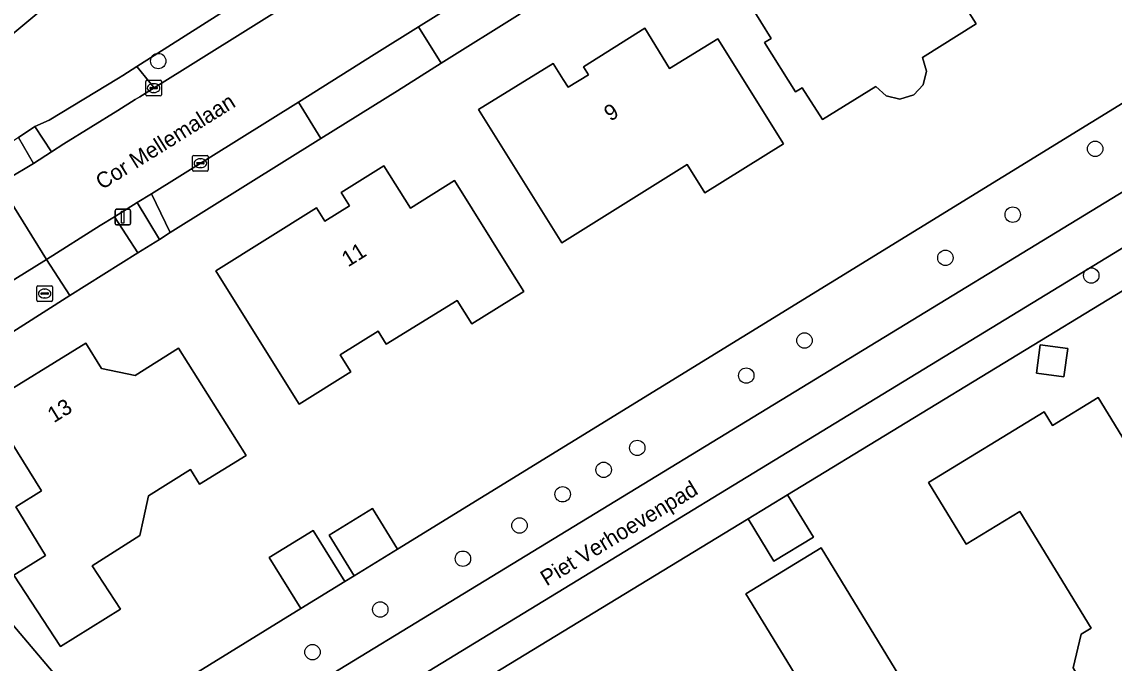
# Model space of a CAD drawing. Extents: x 157320 to 158835, y 386650 to 388491.
# Drawn here: x 157872.8 to 157942.2, y 387206 to 387246.8 of the extents above; entities that cross this region are included whole.
import ezdxf

# ---------------------------------------------------------------- set-up
doc = ezdxf.new("R2010")
doc.units = 0
for name, color, linetype in [('IMGEO_Boom', 7, 'Continuous'), ('IMGEO_Brandkraan', 7, 'Continuous'), ('IMGEO_Erf', 7, 'Continuous'), ('IMGEO_Fietspad_gesloten', 7, 'Continuous'), ('IMGEO_Groenvoorziening', 7, 'Continuous'), ('IMGEO_Kolk', 7, 'Continuous'), ('IMGEO_Lichtmast', 7, 'Continuous'), ('IMGEO_Openbare_ruimte_label', 7, 'Continuous'), ('IMGEO_Pand', 7, 'Continuous'), ('IMGEO_Pand_nummerreeks', 7, 'Continuous'), ('IMGEO_Rijbaan_lokaal_gesloten', 7, 'Continuous'), ('IMGEO_Voetpad_open', 7, 'Continuous')]:
    doc.layers.add(name, color=color, linetype=linetype)

msp = doc.modelspace()

# ---------------------------------------------------------------- linework, layer by layer
at = {"layer": 'IMGEO_Boom'}
for centre in [(157881.441, 387244.325), (157940.974, 387238.743), (157935.734, 387234.557), (157931.456, 387231.81), (157940.725, 387230.687), (157922.503, 387226.557), (157918.803, 387224.325), (157911.88, 387219.727), (157909.743, 387218.332), (157907.137, 387216.779), (157904.396, 387214.792), (157900.8, 387212.681), (157895.55, 387209.449), (157891.245, 387206.738)]:
    msp.add_circle(centre, 0.489, dxfattribs=at)
at = {"layer": 'IMGEO_Brandkraan'}
for p, q in [((157873.799, 387230.04), (157874.651, 387230.04)), ((157873.724, 387229.114), (157873.724, 387229.966)), ((157873.983, 387229.534), (157873.983, 387229.546)), ((157874.421, 387229.497), (157874.023, 387229.497)), ((157874.026, 387229.583), (157874.424, 387229.583)), ((157874.212, 387229.82), (157874.237, 387229.82)), ((157874.467, 387229.546), (157874.467, 387229.534)), ((157874.725, 387229.966), (157874.725, 387229.114)), ((157874.651, 387229.04), (157873.799, 387229.04)), ((157874.235, 387229.26), (157874.21, 387229.26))]:
    msp.add_line(p, q, dxfattribs=at)
for points in [[(157873.799, 387230.04), (157874.651, 387230.04)], [(157873.724, 387229.114), (157873.724, 387229.966)], [(157874.725, 387229.966), (157874.725, 387229.114)], [(157874.651, 387229.04), (157873.799, 387229.04)]]:
    msp.add_lwpolyline(points, dxfattribs=at)
for centre, radius, start, end in [((157873.801, 387229.964), 0.0765, 91.55205, 178.44795), ((157873.801, 387229.964), 0.0765, 91.55205, 178.44795), ((157874.649, 387229.964), 0.0765, 1.55205, 88.44795), ((157874.649, 387229.964), 0.0765, 1.55205, 88.44795), ((157874.023, 387229.543), 0.0403, 85.87752, 175.75265), ((157874.02, 387229.533), 0.0366, 178.93798, 274.71019), ((157874.424, 387229.54), 0.043, 264.86636, 352.45326), ((157874.428, 387229.545), 0.0386, 1.73085, 96.63898), ((157873.801, 387229.116), 0.0765, 181.55205, 268.44795), ((157873.801, 387229.116), 0.0765, 181.55205, 268.44795), ((157874.649, 387229.116), 0.0765, 271.55205, 358.44795), ((157874.649, 387229.116), 0.0765, 271.55205, 358.44795)]:
    msp.add_arc(centre, radius, start, end, dxfattribs=at)
for centre, major_axis, ratio, start_param, end_param in [((157874.211, 387229.54), (-0.387, 0.002), 0.722429, 4.712389, 7.853982), ((157874.236, 387229.54), (-0.39, 0.002), 0.717154, 1.570796, 4.712389)]:
    msp.add_ellipse(centre, major_axis=major_axis, ratio=ratio, start_param=start_param, end_param=end_param, dxfattribs=at)
at = {"layer": 'IMGEO_Erf'}
for points in [[(157872.559, 387239.456), (157873.603, 387240.168), (157874.505, 387240.556), (157878.913, 387243.233), (157879.189, 387243.409), (157880.086, 387243.981), (157889.525, 387250), (157896.619, 387254.524), (157900.068, 387256.707), (157900.267, 387256.855), (157900.468, 387256.598), (157911.871, 387263.665), (157912.743, 387265.397), (157913.526, 387267.973), (157910.585, 387292.678)], [(157920.678, 387257.395), (157912.709, 387252.477), (157909.259, 387250.371), (157908.064, 387249.62), (157905.626, 387248.086), (157904.429, 387247.333), (157899.427, 387244.187), (157896.634, 387242.43), (157891.776, 387239.41), (157882.207, 387233.419), (157881.513, 387232.985), (157880.138, 387232.124), (157875.823, 387229.427), (157861.953, 387220.58), (157877.89, 387201.744), (157890.498, 387209.505), (157888.491, 387212.765), (157891.282, 387214.483), (157893.288, 387211.223), (157893.894, 387211.596), (157892.303, 387214.18), (157895.058, 387215.876), (157896.648, 387213.292), (157951.673, 387247.165)], [(157875.016, 387248.428), (157869.862, 387244.124), (157868.153, 387246.189), (157865.629, 387244.101)], [(157932.67, 387247.86), (157933.404, 387246.686), (157930.012, 387244.555), (157930.261, 387243.681), (157930.037, 387242.822), (157929.445, 387242.174), (157928.572, 387241.898), (157927.695, 387242.104), (157927.028, 387242.706), (157923.64, 387240.599), (157922.366, 387242.629), (157921.943, 387242.363), (157919.972, 387245.501), (157920.395, 387245.766), (157919.073, 387247.872)]]:
    msp.add_lwpolyline(points, dxfattribs=at)
for points in [[(157907.497, 387242.655), (157908.777, 387243.458), (157908.458, 387243.966), (157912.359, 387246.406), (157913.93, 387243.858), (157917.002, 387245.745), (157921.173, 387239.053), (157916.172, 387235.949), (157915.052, 387237.738), (157907.095, 387232.757), (157901.795, 387241.249), (157906.54, 387244.179), (157907.18, 387243.16)], [(157950.415, 387199.43), (157953.857, 387201.533), (157965.907, 387209.089), (157970.265, 387211.754), (157970.905, 387211.979), (157956.899, 387238.352), (157921.43, 387216.751), (157923.078, 387214.05), (157920.565, 387212.517), (157918.916, 387215.22), (157884.229, 387194.094), (157898.176, 387177.492), (157903.649, 387170.993), (157905.112, 387171.866), (157908.629, 387173.965), (157912.855, 387176.528), (157913.818, 387177.012), (157921.757, 387182.016), (157925.368, 387184.224)], [(157904.674, 387229.679), (157901.369, 387227.609), (157900.431, 387229.108), (157895.929, 387226.316), (157895.408, 387227.148), (157893, 387225.641), (157893.673, 387224.565), (157890.393, 387222.512), (157889.719, 387223.589), (157885.111, 387230.986), (157891.503, 387234.982), (157892.027, 387234.146), (157893.595, 387235.127), (157893.071, 387235.963), (157895.784, 387237.659), (157897.466, 387234.972), (157900.264, 387236.723), (157903.745, 387231.163)], [(157879.969, 387224.324), (157882.736, 387226.067), (157887.037, 387219.239), (157884.065, 387217.411), (157883.489, 387218.348), (157880.813, 387216.669), (157880.494, 387215.213), (157880.261, 387214.148), (157877.251, 387212.237), (157879.053, 387209.48), (157875.229, 387207.093), (157872.262, 387211.633), (157874.281, 387212.894), (157872.389, 387215.975), (157874.028, 387216.998), (157870.576, 387222.538), (157876.837, 387226.396), (157877.83, 387224.776)], [(157937.241, 387224.469), (157937.484, 387226.279), (157939.229, 387226.045), (157938.986, 387224.235)], [(157935.803, 387202.548), (157939.963, 387205.095), (157939.572, 387205.735), (157940.087, 387207.878), (157940.727, 387208.27), (157936.186, 387215.686), (157932.785, 387213.604), (157930.39, 387217.531), (157937.741, 387222.014), (157938.261, 387221.161), (157941.163, 387222.93), (157950.362, 387207.901), (157947.48, 387206.126), (157948.038, 387205.205), (157944.526, 387203.08), (157945.095, 387202.14), (157938.517, 387198.115)], [(157932.799, 387193.452), (157927.105, 387189.986), (157923.342, 387187.695), (157920.781, 387191.912), (157917.373, 387189.843), (157912.712, 387197.52), (157916.339, 387199.729), (157917.963, 387197.062), (157924.52, 387201.055), (157918.787, 387210.455), (157923.56, 387213.366), (157932.678, 387198.431), (157930.545, 387197.121)]]:
    msp.add_lwpolyline(points, close=True, dxfattribs=at)
at = {"layer": 'IMGEO_Fietspad_gesloten'}
for points in [[(157952.065, 387241.607), (157942.893, 387236.111), (157886.408, 387201.658), (157880.821, 387198.207), (157878.807, 387196.963), (157877.15, 387195.94)], [(157878.953, 387193.465), (157880.477, 387194.404), (157882.791, 387195.829), (157888.239, 387199.184), (157943.866, 387233.145)]]:
    msp.add_lwpolyline(points, dxfattribs=at)
at = {"layer": 'IMGEO_Groenvoorziening'}
for points in [[(157955.899, 387248.147), (157955.818, 387250), (157955.766, 387251.171), (157954.197, 387264.013), (157948.59, 387302.603), (157944.636, 387326.919), (157943.661, 387326.684), (157941.835, 387326.245), (157945.015, 387300.726), (157951.673, 387247.165), (157896.648, 387213.292), (157893.894, 387211.596), (157893.288, 387211.223), (157890.498, 387209.505), (157877.89, 387201.744), (157874.54, 387199.682), (157874.696, 387199.489), (157874.851, 387199.296), (157876.087, 387197.587)], [(157956.336, 387240.493), (157955.812, 387240.184), (157943.866, 387233.145), (157888.239, 387199.184), (157882.791, 387195.829), (157880.477, 387194.404)], [(157918.916, 387215.22), (157921.43, 387216.751), (157956.899, 387238.352), (157970.905, 387211.979), (157972.436, 387212.847), (157958.407, 387239.53)], [(157878.807, 387196.963), (157880.821, 387198.207), (157886.408, 387201.658), (157942.893, 387236.111)], [(157874.54, 387199.682), (157877.89, 387201.744), (157861.953, 387220.58), (157875.823, 387229.427), (157874.339, 387231.716), (157865.987, 387226.537)], [(157880.42, 387192.099), (157884.229, 387194.094), (157918.916, 387215.22)]]:
    msp.add_lwpolyline(points, dxfattribs=at)
for points in [[(157881.189, 387242.631), (157892.954, 387250), (157897.666, 387252.951), (157896.619, 387254.524), (157889.525, 387250), (157880.086, 387243.981)], [(157904.429, 387247.333), (157902.983, 387249.634), (157897.983, 387246.503), (157899.427, 387244.187)], [(157891.776, 387239.41), (157890.343, 387241.7), (157881.007, 387235.886), (157882.207, 387233.419)], [(157874.664, 387238.552), (157873.603, 387240.168), (157872.559, 387239.456), (157873.509, 387237.807)], [(157880.112, 387235.329), (157878.656, 387234.422), (157880.138, 387232.124), (157881.513, 387232.985)]]:
    msp.add_lwpolyline(points, close=True, dxfattribs=at)
at = {"layer": 'IMGEO_Kolk'}
for p, q in [((157880.647, 387242.177), (157880.647, 387243.029)), ((157880.722, 387243.103), (157881.574, 387243.103)), ((157880.906, 387242.597), (157880.906, 387242.609)), ((157881.344, 387242.56), (157880.946, 387242.56)), ((157880.949, 387242.646), (157881.347, 387242.646)), ((157881.135, 387242.883), (157881.16, 387242.883)), ((157881.39, 387242.609), (157881.39, 387242.597)), ((157881.648, 387243.029), (157881.648, 387242.177)), ((157881.574, 387242.103), (157880.722, 387242.103)), ((157881.158, 387242.323), (157881.133, 387242.323)), ((157883.621, 387237.401), (157883.621, 387238.253)), ((157883.696, 387238.327), (157884.548, 387238.327)), ((157883.88, 387237.821), (157883.88, 387237.833)), ((157884.318, 387237.784), (157883.92, 387237.784)), ((157883.923, 387237.87), (157884.321, 387237.87)), ((157884.109, 387238.107), (157884.134, 387238.107)), ((157884.364, 387237.833), (157884.364, 387237.821)), ((157884.622, 387238.253), (157884.622, 387237.401)), ((157884.548, 387237.327), (157883.696, 387237.327)), ((157884.132, 387237.547), (157884.107, 387237.547))]:
    msp.add_line(p, q, dxfattribs=at)
for points in [[(157880.647, 387242.177), (157880.647, 387243.029)], [(157880.722, 387243.103), (157881.574, 387243.103)], [(157881.648, 387243.029), (157881.648, 387242.177)], [(157881.574, 387242.103), (157880.722, 387242.103)], [(157883.621, 387237.401), (157883.621, 387238.253)], [(157883.696, 387238.327), (157884.548, 387238.327)], [(157884.622, 387238.253), (157884.622, 387237.401)], [(157884.548, 387237.327), (157883.696, 387237.327)]]:
    msp.add_lwpolyline(points, dxfattribs=at)
for centre, radius, start, end in [((157880.724, 387243.027), 0.0765, 91.55205, 178.44795), ((157880.724, 387243.027), 0.0765, 91.55205, 178.44795), ((157880.946, 387242.606), 0.0403, 85.87752, 175.75265), ((157880.943, 387242.596), 0.0366, 178.93798, 274.71019), ((157881.347, 387242.603), 0.043, 264.86636, 352.45326), ((157881.351, 387242.608), 0.0386, 1.73085, 96.63898), ((157881.572, 387243.027), 0.0765, 1.55205, 88.44795), ((157881.572, 387243.027), 0.0765, 1.55205, 88.44795), ((157880.724, 387242.179), 0.0765, 181.55205, 268.44795), ((157880.724, 387242.179), 0.0765, 181.55205, 268.44795), ((157881.572, 387242.179), 0.0765, 271.55205, 358.44795), ((157881.572, 387242.179), 0.0765, 271.55205, 358.44795), ((157883.698, 387238.251), 0.0765, 91.55205, 178.44795), ((157883.698, 387238.251), 0.0765, 91.55205, 178.44795), ((157883.92, 387237.83), 0.0403, 85.87752, 175.75265), ((157883.917, 387237.82), 0.0366, 178.93798, 274.71019), ((157884.321, 387237.827), 0.043, 264.86636, 352.45326), ((157884.325, 387237.832), 0.0386, 1.73085, 96.63898), ((157884.546, 387238.251), 0.0765, 1.55205, 88.44795), ((157884.546, 387238.251), 0.0765, 1.55205, 88.44795), ((157883.698, 387237.403), 0.0765, 181.55205, 268.44795), ((157883.698, 387237.403), 0.0765, 181.55205, 268.44795), ((157884.546, 387237.403), 0.0765, 271.55205, 358.44795), ((157884.546, 387237.403), 0.0765, 271.55205, 358.44795)]:
    msp.add_arc(centre, radius, start, end, dxfattribs=at)
for centre, major_axis, ratio, start_param, end_param in [((157881.134, 387242.603), (-0.387, 0.002), 0.722429, 4.712389, 7.853982), ((157881.159, 387242.603), (-0.39, 0.002), 0.717154, 1.570796, 4.712389), ((157884.108, 387237.827), (-0.387, 0.002), 0.722429, 4.712389, 7.853982), ((157884.133, 387237.827), (-0.39, 0.002), 0.717154, 1.570796, 4.712389)]:
    msp.add_ellipse(centre, major_axis=major_axis, ratio=ratio, start_param=start_param, end_param=end_param, dxfattribs=at)
at = {"layer": 'IMGEO_Lichtmast'}
for p, q in [((157878.795, 387234.901), (157879.585, 387234.901)), ((157879.585, 387234.901), (157878.795, 387234.901)), ((157878.695, 387234.001), (157878.695, 387234.801)), ((157878.695, 387234.801), (157878.695, 387234.001)), ((157879.685, 387234.801), (157879.685, 387234.001)), ((157879.685, 387234.001), (157879.685, 387234.801)), ((157879.585, 387233.901), (157878.795, 387233.901)), ((157878.795, 387233.901), (157879.585, 387233.901))]:
    msp.add_line(p, q, dxfattribs=at)
msp.add_lwpolyline([(157879.115, 387234.776), (157879.265, 387234.776), (157879.265, 387234.026), (157879.115, 387234.026), (157879.115, 387234.776)], dxfattribs=at)
for centre, start, end in [((157878.795, 387234.801), 90, 180), ((157878.795, 387234.801), 90, 180), ((157879.585, 387234.801), 0, 90), ((157879.585, 387234.801), 360, 90), ((157878.795, 387234.001), 180, 270), ((157878.795, 387234.001), 180, 270), ((157879.585, 387234.001), 270, 0), ((157879.585, 387234.001), 270, 0)]:
    msp.add_arc(centre, 0.1, start, end, dxfattribs=at)
at = {"layer": 'IMGEO_Pand'}
for points in [[(157865.629, 387244.101), (157868.153, 387246.189), (157869.862, 387244.124), (157875.016, 387248.428), (157873.709, 387250), (157871.82, 387252.273), (157869.848, 387254.644), (157865.867, 387251.33)], [(157919.073, 387247.872), (157920.395, 387245.766), (157919.972, 387245.501), (157921.943, 387242.363), (157922.366, 387242.629), (157923.64, 387240.599), (157927.028, 387242.706), (157927.695, 387242.104), (157928.572, 387241.898), (157929.445, 387242.174), (157930.037, 387242.822), (157930.261, 387243.681), (157930.012, 387244.555), (157933.404, 387246.686), (157932.67, 387247.86)]]:
    msp.add_lwpolyline(points, dxfattribs=at)
for points in [[(157907.18, 387243.16), (157906.54, 387244.179), (157901.795, 387241.249), (157907.095, 387232.757), (157915.052, 387237.738), (157916.172, 387235.949), (157921.173, 387239.053), (157917.002, 387245.745), (157913.93, 387243.858), (157912.359, 387246.406), (157908.458, 387243.966), (157908.777, 387243.458), (157907.497, 387242.655)], [(157900.431, 387229.108), (157901.369, 387227.609), (157904.674, 387229.679), (157903.745, 387231.163), (157900.264, 387236.723), (157897.466, 387234.972), (157895.784, 387237.659), (157893.071, 387235.963), (157893.595, 387235.127), (157892.027, 387234.146), (157891.503, 387234.982), (157885.111, 387230.986), (157889.719, 387223.589), (157890.393, 387222.512), (157893.673, 387224.565), (157893, 387225.641), (157895.408, 387227.148), (157895.929, 387226.316)], [(157882.736, 387226.067), (157879.969, 387224.324), (157877.83, 387224.776), (157876.837, 387226.396), (157870.576, 387222.538), (157874.028, 387216.998), (157872.389, 387215.975), (157874.281, 387212.894), (157872.262, 387211.633), (157875.229, 387207.093), (157879.053, 387209.48), (157877.251, 387212.237), (157880.261, 387214.148), (157880.494, 387215.213), (157880.813, 387216.669), (157883.489, 387218.348), (157884.065, 387217.411), (157887.037, 387219.239)], [(157937.241, 387224.469), (157938.986, 387224.235), (157939.229, 387226.045), (157937.484, 387226.279)], [(157938.517, 387198.115), (157945.095, 387202.14), (157944.526, 387203.08), (157948.038, 387205.205), (157947.48, 387206.126), (157950.362, 387207.901), (157941.163, 387222.93), (157938.261, 387221.161), (157937.741, 387222.014), (157930.39, 387217.531), (157932.785, 387213.604), (157936.186, 387215.686), (157940.727, 387208.27), (157940.087, 387207.878), (157939.572, 387205.735), (157939.963, 387205.095), (157935.803, 387202.548)], [(157921.43, 387216.751), (157918.916, 387215.22), (157920.565, 387212.517), (157923.078, 387214.05)], [(157893.894, 387211.596), (157896.648, 387213.292), (157895.058, 387215.876), (157892.303, 387214.18)], [(157890.498, 387209.505), (157893.288, 387211.223), (157891.282, 387214.483), (157888.491, 387212.765)], [(157927.105, 387189.986), (157932.799, 387193.452), (157930.545, 387197.121), (157932.678, 387198.431), (157923.56, 387213.366), (157918.787, 387210.455), (157924.52, 387201.055), (157917.963, 387197.062), (157916.339, 387199.729), (157912.712, 387197.52), (157917.373, 387189.843), (157920.781, 387191.912), (157923.342, 387187.695)]]:
    msp.add_lwpolyline(points, close=True, dxfattribs=at)
at = {"layer": 'IMGEO_Rijbaan_lokaal_gesloten'}
for points in [[(157913.327, 387262.75), (157901.077, 387255.115), (157897.666, 387252.951), (157892.954, 387250), (157881.189, 387242.631), (157880.275, 387242.058), (157879.976, 387241.871), (157878.863, 387241.174), (157875.438, 387239.052), (157874.664, 387238.552), (157873.509, 387237.807), (157871.894, 387236.832), (157871.359, 387236.499), (157874.339, 387231.716), (157877.757, 387233.862), (157878.656, 387234.422), (157880.112, 387235.329), (157881.007, 387235.886), (157890.343, 387241.7), (157895.169, 387244.741), (157897.983, 387246.503), (157902.983, 387249.634)], [(157874.339, 387231.716), (157871.359, 387236.499), (157865.457, 387232.821)], [(157865.987, 387226.537), (157874.339, 387231.716)]]:
    msp.add_lwpolyline(points, dxfattribs=at)
at = {"layer": 'IMGEO_Voetpad_open'}
for points in [[(157896.634, 387242.43), (157899.427, 387244.187), (157897.983, 387246.503), (157895.169, 387244.741), (157890.343, 387241.7), (157891.776, 387239.41)], [(157878.863, 387241.174), (157879.976, 387241.871), (157880.275, 387242.058), (157881.189, 387242.631), (157880.086, 387243.981), (157879.189, 387243.409), (157878.913, 387243.233), (157874.505, 387240.556), (157873.603, 387240.168), (157874.664, 387238.552), (157875.438, 387239.052)], [(157872.559, 387239.456), (157870.893, 387238.359), (157871.894, 387236.832), (157873.509, 387237.807)], [(157881.007, 387235.886), (157880.112, 387235.329), (157881.513, 387232.985), (157882.207, 387233.419)], [(157875.823, 387229.427), (157880.138, 387232.124), (157878.656, 387234.422), (157877.757, 387233.862), (157874.339, 387231.716)]]:
    msp.add_lwpolyline(points, close=True, dxfattribs=at)

# ---------------------------------------------------------------- texts
at = {"layer": 'IMGEO_Openbare_ruimte_label'}
for s, rotation, p in [('Cor Mellemalaan', 32.00538, (157877.865, 387236.113)), ('Piet Verhoevenpad', 31.38612, (157906.116, 387210.912))]:
    msp.add_text(s, height=1, rotation=rotation, dxfattribs=at).set_placement(p)
at = {"layer": 'IMGEO_Pand_nummerreeks'}
for s, rotation, p in [('9', 32.10283, (157910.169, 387240.46)), ('11', 32.03407, (157893.499, 387231.198)), ('13', 31.63873, (157874.802, 387221.288))]:
    msp.add_text(s, height=1, rotation=rotation, dxfattribs=at).set_placement(p)

doc.saveas('drawing.dxf')
